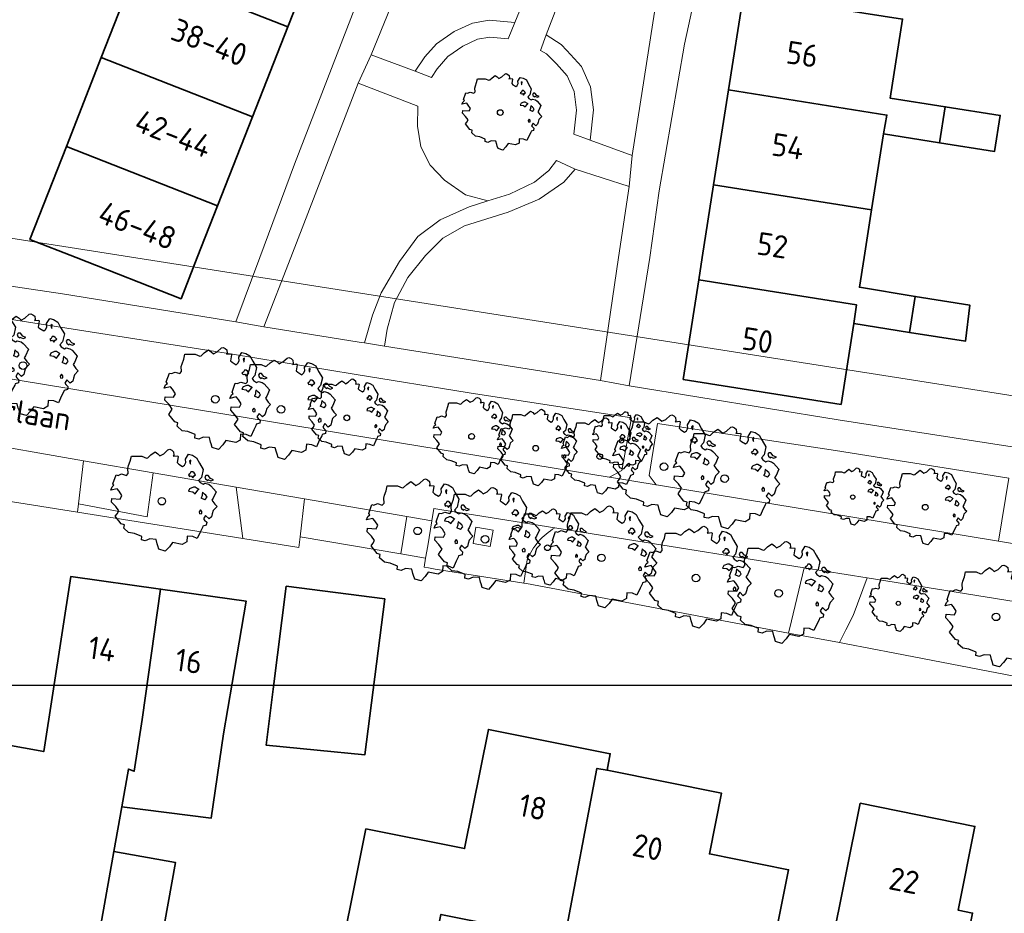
# Model space of a CAD drawing. Header units: metres. Extents: x 152391 to 157968, y 462336 to 467280.
# Tile 379 of 656: x 154089 to 154148, y 465961 to 466014. Entities that reach past the tile are written whole.
import ezdxf
from ezdxf.enums import TextEntityAlignment as Align

# ---------------------------------------------------------------- set-up
doc = ezdxf.new("R2010")
doc.units = ezdxf.units.M
doc.header["$LTSCALE"] = 0.75
doc.layers.get('0').update_dxf_attribs({"lineweight": 25})
doc.layers.get('defpoints').update_dxf_attribs({"lineweight": 25})
for name, color, linetype, lineweight in [('B-GV-GR-BOOM-S', 252, 'Continuous', 25), ('B-WE-GR-BEPLANTING_CULTUUR_BODEMBEDEKKER-GV', 251, 'Continuous', 18), ('B-WE-GR-BEPLANTING_CULTUUR_HEESTERS-GV', 251, 'Continuous', 18), ('B-WE-GR-BEPLANTING_CULTUUR_ROOS-GV', 251, 'Continuous', 18), ('B-WE-GR-GROENVOORZIENING-GV', 251, 'Continuous', 18), ('B-WE-GR-HAAG-GV', 251, 'Continuous', 13), ('B-WE-KW-KUNSTWERK_DUIKER-G', 5, 'Continuous', 18), ('B-WE-OG-BEBOUWING-GV', 6, 'Continuous', 35), ('B-WE-OG-BEBOUWING-T18', 1, 'Continuous', 18), ('B-WE-OG-TERREIN_CULTUURSCHEIDING-GV', 251, 'Continuous', 18), ('B-WE-OG-TOPOGRAFIE-T18', 1, 'Continuous', 18), ('B-WE-VH-VERHARDING_BETONSTRAATSTEEN-GV', 251, 'Continuous', 18), ('B-WE-VH-VERHARDING_TEGEL-GV', 251, 'Continuous', 18)]:
    doc.layers.add(name, color=color, linetype=linetype, lineweight=lineweight)
doc.styles.add('NLCS-ISO-M750-T18', font='NLCS-ISO.ttf', dxfattribs={"height": 1.35})

# ---------------------------------------------------------------- blocks, each defined once
blk = doc.blocks.new('SGR-BOOM_21_30')
at = {"linetype": 'Continuous'}
for p, q in [((-1.133, 1.088), (-1.109, 1.187)), ((-1.109, 1.187), (-1.051, 1.335)), ((-1.051, 1.335), (-1.016, 1.499)), ((-1.016, 1.499), (-0.668, 1.499)), ((-0.668, 1.499), (-0.516, 1.433)), ((-0.516, 1.433), (-0.47, 1.45)), ((-0.47, 1.45), (-0.365, 1.548)), ((-0.365, 1.548), (-0.226, 1.647)), ((-0.226, 1.647), (-0.133, 1.581)), ((-0.133, 1.581), (-0.063, 1.515)), ((-0.063, 1.515), (0.065, 1.581)), ((0.065, 1.581), (0.205, 1.712)), ((0.205, 1.712), (0.263, 1.729)), ((0.263, 1.729), (0.333, 1.696)), ((0.333, 1.696), (0.391, 1.647)), ((0.402, 1.532), (0.379, 1.499)), ((0.379, 1.499), (0.53, 1.515)), ((0.391, 1.647), (0.402, 1.532)), ((0.542, 1.483), (0.507, 1.285)), ((0.507, 1.285), (0.565, 1.236)), ((0.53, 1.515), (0.542, 1.483)), ((0.565, 1.236), (0.693, 1.154)), ((0.693, 1.154), (0.751, 1.203)), ((0.751, 1.203), (0.798, 1.285)), ((0.786, 1.4), (0.891, 1.565)), ((0.798, 1.285), (0.786, 1.4)), ((0.891, 1.565), (1.019, 1.532)), ((0.972, 1.368), (0.926, 1.335)), ((0.926, 1.335), (0.949, 1.253)), ((0.949, 1.253), (0.961, 1.236)), ((0.961, 1.269), (0.972, 1.368)), ((1.019, 1.532), (1.158, 1.45)), ((1.158, 1.45), (1.251, 1.269)), ((1.251, 1.269), (1.379, 1.055)), ((-1.633, 0.579), (-1.528, 0.875)), ((-1.528, 0.875), (-1.458, 0.858)), ((-1.458, 0.858), (-1.342, 0.908)), ((-1.342, 0.908), (-1.179, 0.858)), ((-1.179, 0.858), (-1.121, 0.924)), ((-1.121, 0.924), (-1.133, 1.088)), ((0.937, 0.908), (0.891, 0.875)), ((0.891, 0.875), (0.926, 0.825)), ((0.926, 0.825), (0.984, 0.842)), ((0.972, 0.973), (0.937, 0.908)), ((1.03, 0.973), (0.972, 0.973)), ((0.984, 0.842), (1.03, 0.776)), ((1.077, 0.94), (1.03, 0.973)), ((1.03, 0.776), (1.077, 0.842)), ((1.124, 0.875), (1.077, 0.94)), ((1.077, 0.842), (1.124, 0.875)), ((1.321, 0.793), (1.228, 0.694)), ((1.228, 0.694), (1.275, 0.628)), ((1.275, 0.628), (1.379, 0.563)), ((1.379, 1.055), (1.321, 0.793)), ((1.379, 0.563), (1.438, 0.595)), ((1.472, 0.858), (1.438, 0.809)), ((1.438, 0.809), (1.461, 0.743)), ((1.438, 0.595), (1.565, 0.563)), ((1.461, 0.743), (1.531, 0.694)), ((1.542, 0.858), (1.472, 0.858)), ((1.531, 0.727), (1.635, 0.678)), ((1.531, 0.694), (1.542, 0.727)), ((1.624, 0.76), (1.542, 0.858)), ((1.728, 0.71), (1.624, 0.76)), ((1.635, 0.678), (1.728, 0.71)), ((-1.703, 0.365), (-1.656, 0.48)), ((-1.493, 0.415), (-1.703, 0.365)), ((-1.679, -0.029), (-1.668, 0.086)), ((-1.668, 0.086), (-1.389, 0.07)), ((-1.656, 0.48), (-1.598, 0.53)), ((-1.598, 0.53), (-1.633, 0.579)), ((-1.423, 0.333), (-1.493, 0.415)), ((-1.33, 0.185), (-1.423, 0.333)), ((-1.389, 0.07), (-1.33, 0.185)), ((0.926, 0.415), (0.891, 0.333)), ((0.891, 0.333), (1.03, 0.316)), ((1.054, 0.464), (0.926, 0.415)), ((1.03, 0.316), (1.112, 0.251)), ((1.112, 0.464), (1.054, 0.464)), ((1.217, 0.398), (1.112, 0.464)), ((1.112, 0.251), (1.205, 0.365)), ((1.205, 0.365), (1.24, 0.415)), ((1.344, 0.185), (1.31, 0.103)), ((1.434, 0.049), (1.31, 0.103)), ((1.356, 0.3), (1.344, 0.234)), ((1.344, 0.234), (1.344, 0.185)), ((1.426, 0.234), (1.356, 0.3)), ((1.472, 0.201), (1.426, 0.234)), ((1.434, 0.049), (1.507, 0.136)), ((1.507, 0.136), (1.472, 0.201)), ((1.565, 0.563), (1.635, 0.513)), ((1.635, 0.513), (1.81, 0.316)), ((1.717, 0.103), (1.67, 0.037)), ((1.67, 0.037), (1.763, -0.094)), ((1.81, 0.316), (1.717, 0.103)), ((-1.54, -0.177), (-1.679, -0.029)), ((-1.551, -0.505), (-1.493, -0.423)), ((-1.354, -0.752), (-1.551, -0.505)), ((-1.435, -0.324), (-1.54, -0.177)), ((-1.493, -0.423), (-1.435, -0.324)), ((1.286, -0.292), (1.24, -0.357)), ((1.24, -0.357), (1.251, -0.423)), ((1.263, -0.423), (1.333, -0.407)), ((1.333, -0.341), (1.286, -0.292)), ((1.333, -0.407), (1.333, -0.341)), ((1.461, -0.472), (1.391, -0.587)), ((1.577, -0.587), (1.461, -0.472)), ((1.658, -0.522), (1.577, -0.587)), ((1.682, -0.423), (1.658, -0.522)), ((1.717, -0.308), (1.682, -0.423)), ((1.845, -0.177), (1.717, -0.308)), ((1.763, -0.094), (1.845, -0.177)), ((-1.249, -0.784), (-1.354, -0.752)), ((-1.272, -0.899), (-1.249, -0.784)), ((-1.109, -1.047), (-1.272, -0.899)), ((-0.912, -1.08), (-1.109, -1.047)), ((-0.668, -1.179), (-0.912, -1.08)), ((0.844, -1.162), (0.833, -1.359)), ((1.03, -1.179), (0.844, -1.162)), ((1.286, -1.014), (1.182, -1.244)), ((1.356, -0.883), (1.286, -1.014)), ((1.368, -0.834), (1.356, -0.883)), ((1.484, -0.801), (1.368, -0.834)), ((1.391, -0.587), (1.426, -0.637)), ((1.426, -0.637), (1.496, -0.702)), ((1.496, -0.702), (1.484, -0.801)), ((-0.679, -1.294), (-0.668, -1.179)), ((-0.551, -1.326), (-0.679, -1.294)), ((-0.4, -1.261), (-0.551, -1.326)), ((-0.191, -1.277), (-0.4, -1.261)), ((-0.156, -1.425), (-0.191, -1.277)), ((-0.133, -1.491), (-0.156, -1.425)), ((-0.098, -1.606), (-0.133, -1.491)), ((0.112, -1.671), (-0.098, -1.606)), ((0.251, -1.524), (0.112, -1.671)), ((0.356, -1.376), (0.251, -1.524)), ((0.682, -1.441), (0.356, -1.376)), ((0.833, -1.359), (0.682, -1.441)), ((1.182, -1.244), (1.03, -1.179))]:
    blk.add_line(p, q, dxfattribs=at)
blk.add_circle((0, 0), 0.126, dxfattribs=at)
blk = doc.blocks.new('SGR-BOOM_31_50')
at = {"linetype": 'Continuous'}
for p, q in [((-1.479, 1.582), (-1.402, 1.78)), ((-1.402, 1.78), (-1.355, 1.999)), ((-1.355, 1.999), (-0.89, 1.999)), ((-0.89, 1.999), (-0.688, 1.911)), ((-0.688, 1.911), (-0.626, 1.933)), ((-0.626, 1.933), (-0.487, 2.064)), ((-0.487, 2.064), (-0.301, 2.196)), ((-0.301, 2.196), (-0.177, 2.108)), ((-0.177, 2.108), (-0.084, 2.02)), ((-0.084, 2.02), (0.087, 2.108)), ((0.087, 2.108), (0.273, 2.283)), ((0.273, 2.283), (0.351, 2.305)), ((0.351, 2.305), (0.444, 2.261)), ((0.444, 2.261), (0.521, 2.196)), ((0.537, 2.042), (0.506, 1.999)), ((0.506, 1.999), (0.707, 2.02)), ((0.521, 2.196), (0.537, 2.042)), ((0.723, 1.977), (0.676, 1.714)), ((0.707, 2.02), (0.723, 1.977)), ((1.048, 1.867), (1.188, 2.086)), ((1.064, 1.714), (1.048, 1.867)), ((1.188, 2.086), (1.358, 2.042)), ((1.296, 1.823), (1.234, 1.78)), ((1.234, 1.78), (1.265, 1.67)), ((1.281, 1.692), (1.296, 1.823)), ((1.358, 2.042), (1.545, 1.933)), ((1.545, 1.933), (1.669, 1.692)), ((-1.944, 1.144), (-1.789, 1.21)), ((-1.789, 1.21), (-1.572, 1.144)), ((-1.572, 1.144), (-1.495, 1.232)), ((-1.51, 1.451), (-1.479, 1.582)), ((-1.495, 1.232), (-1.51, 1.451)), ((0.676, 1.714), (0.754, 1.648)), ((0.754, 1.648), (0.924, 1.539)), ((0.924, 1.539), (1.002, 1.604)), ((1.002, 1.604), (1.064, 1.714)), ((1.25, 1.21), (1.188, 1.166)), ((1.296, 1.298), (1.25, 1.21)), ((1.265, 1.67), (1.281, 1.648)), ((1.374, 1.298), (1.296, 1.298)), ((1.436, 1.254), (1.374, 1.298)), ((1.498, 1.166), (1.436, 1.254)), ((1.669, 1.692), (1.839, 1.407)), ((1.839, 1.407), (1.762, 1.057)), ((-2.27, 0.487), (-2.208, 0.641)), ((-2.208, 0.641), (-2.131, 0.706)), ((-2.177, 0.772), (-2.038, 1.166)), ((-2.131, 0.706), (-2.177, 0.772)), ((-2.038, 1.166), (-1.944, 1.144)), ((1.188, 1.166), (1.234, 1.101)), ((1.234, 1.101), (1.312, 1.122)), ((1.405, 0.619), (1.234, 0.553)), ((1.312, 1.122), (1.374, 1.035)), ((1.374, 1.035), (1.436, 1.122)), ((1.483, 0.619), (1.405, 0.619)), ((1.436, 1.122), (1.498, 1.166)), ((1.622, 0.531), (1.483, 0.619)), ((1.762, 1.057), (1.638, 0.925)), ((1.638, 0.925), (1.7, 0.838)), ((1.7, 0.838), (1.839, 0.75)), ((1.839, 0.75), (1.917, 0.794)), ((1.963, 1.144), (1.917, 1.079)), ((1.917, 1.079), (1.948, 0.991)), ((1.917, 0.794), (2.087, 0.75)), ((1.948, 0.991), (2.041, 0.925)), ((2.056, 1.144), (1.963, 1.144)), ((2.041, 0.969), (2.18, 0.903)), ((2.041, 0.925), (2.056, 0.969)), ((2.165, 1.013), (2.056, 1.144)), ((2.087, 0.75), (2.18, 0.684)), ((2.304, 0.947), (2.165, 1.013)), ((2.18, 0.903), (2.304, 0.947)), ((2.18, 0.684), (2.413, 0.422)), ((-1.991, 0.553), (-2.27, 0.487)), ((-2.239, -0.038), (-2.224, 0.115)), ((-2.224, 0.115), (-1.851, 0.093)), ((-1.898, 0.444), (-1.991, 0.553)), ((-1.774, 0.246), (-1.898, 0.444)), ((-1.851, 0.093), (-1.774, 0.246)), ((1.234, 0.553), (1.188, 0.444)), ((1.188, 0.444), (1.374, 0.422)), ((1.374, 0.422), (1.483, 0.334)), ((1.483, 0.334), (1.607, 0.487)), ((1.607, 0.487), (1.653, 0.553)), ((1.793, 0.246), (1.746, 0.137)), ((1.911, 0.065), (1.746, 0.137)), ((1.808, 0.4), (1.793, 0.312)), ((1.793, 0.312), (1.793, 0.246)), ((1.901, 0.312), (1.808, 0.4)), ((1.963, 0.268), (1.901, 0.312)), ((1.911, 0.065), (2.01, 0.181)), ((2.01, 0.181), (1.963, 0.268)), ((2.289, 0.137), (2.227, 0.049)), ((2.227, 0.049), (2.351, -0.126)), ((2.413, 0.422), (2.289, 0.137)), ((-2.053, -0.235), (-2.239, -0.038)), ((-2.069, -0.673), (-1.991, -0.564)), ((-1.913, -0.433), (-2.053, -0.235)), ((-1.991, -0.564), (-1.913, -0.433)), ((1.715, -0.389), (1.653, -0.476)), ((1.653, -0.476), (1.669, -0.564)), ((1.684, -0.564), (1.777, -0.542)), ((1.777, -0.454), (1.715, -0.389)), ((1.777, -0.542), (1.777, -0.454)), ((2.242, -0.564), (2.211, -0.695)), ((2.289, -0.411), (2.242, -0.564)), ((2.459, -0.235), (2.289, -0.411)), ((2.351, -0.126), (2.459, -0.235)), ((-1.805, -1.002), (-2.069, -0.673)), ((-1.665, -1.046), (-1.805, -1.002)), ((-1.696, -1.199), (-1.665, -1.046)), ((1.824, -1.112), (1.808, -1.177)), ((1.979, -1.068), (1.824, -1.112)), ((1.948, -0.63), (1.855, -0.783)), ((1.855, -0.783), (1.901, -0.849)), ((1.901, -0.849), (1.994, -0.936)), ((2.103, -0.783), (1.948, -0.63)), ((1.994, -0.936), (1.979, -1.068)), ((2.211, -0.695), (2.103, -0.783)), ((-1.479, -1.396), (-1.696, -1.199)), ((-1.216, -1.44), (-1.479, -1.396)), ((-0.89, -1.571), (-1.216, -1.44)), ((-0.906, -1.725), (-0.89, -1.571)), ((-0.735, -1.769), (-0.906, -1.725)), ((-0.533, -1.681), (-0.735, -1.769)), ((-0.254, -1.703), (-0.533, -1.681)), ((-0.208, -1.9), (-0.254, -1.703)), ((1.126, -1.55), (1.11, -1.812)), ((1.374, -1.571), (1.126, -1.55)), ((1.576, -1.659), (1.374, -1.571)), ((1.715, -1.352), (1.576, -1.659)), ((1.808, -1.177), (1.715, -1.352)), ((-0.177, -1.988), (-0.208, -1.9)), ((-0.13, -2.141), (-0.177, -1.988)), ((0.149, -2.229), (-0.13, -2.141)), ((0.335, -2.031), (0.149, -2.229)), ((0.475, -1.834), (0.335, -2.031)), ((0.909, -1.922), (0.475, -1.834)), ((1.11, -1.812), (0.909, -1.922))]:
    blk.add_line(p, q, dxfattribs=at)
blk.add_circle((0, 0), 0.169, dxfattribs=at)
blk = doc.blocks.new('SGR-BOOM_50_100')
at = {"linetype": 'Continuous'}
for p, q in [((-0.649, 2.752), (-0.401, 2.928)), ((-0.401, 2.928), (-0.236, 2.811)), ((0.116, 2.811), (0.364, 3.044)), ((0.364, 3.044), (0.467, 3.074)), ((0.467, 3.074), (0.591, 3.015)), ((0.591, 3.015), (0.695, 2.928)), ((0.695, 2.928), (0.715, 2.723)), ((-1.972, 2.11), (-1.869, 2.373)), ((-1.869, 2.373), (-1.807, 2.665)), ((-1.807, 2.665), (-1.187, 2.665)), ((-1.187, 2.665), (-0.918, 2.548)), ((-0.918, 2.548), (-0.835, 2.577)), ((-0.835, 2.577), (-0.649, 2.752)), ((-0.236, 2.811), (-0.112, 2.694)), ((-0.112, 2.694), (0.116, 2.811)), ((0.715, 2.723), (0.674, 2.665)), ((0.674, 2.665), (0.943, 2.694)), ((0.964, 2.636), (0.902, 2.285)), ((0.943, 2.694), (0.964, 2.636)), ((1.398, 2.49), (1.584, 2.782)), ((1.418, 2.285), (1.398, 2.49)), ((1.584, 2.782), (1.811, 2.723)), ((1.729, 2.431), (1.646, 2.373)), ((1.646, 2.373), (1.687, 2.227)), ((1.708, 2.256), (1.729, 2.431)), ((1.811, 2.723), (2.059, 2.577)), ((2.059, 2.577), (2.225, 2.256)), ((-2.014, 1.935), (-1.972, 2.11)), ((-1.993, 1.643), (-2.014, 1.935)), ((0.902, 2.285), (1.005, 2.198)), ((1.005, 2.198), (1.232, 2.052)), ((1.232, 2.052), (1.336, 2.139)), ((1.336, 2.139), (1.418, 2.285)), ((1.687, 2.227), (1.708, 2.198)), ((2.225, 2.256), (2.452, 1.876)), ((2.452, 1.876), (2.349, 1.409)), ((-2.903, 1.029), (-2.717, 1.555)), ((-2.717, 1.555), (-2.593, 1.526)), ((-2.593, 1.526), (-2.386, 1.613)), ((-2.386, 1.613), (-2.096, 1.526)), ((-2.096, 1.526), (-1.993, 1.643)), ((1.667, 1.613), (1.584, 1.555)), ((1.584, 1.555), (1.646, 1.467)), ((1.646, 1.467), (1.749, 1.497)), ((1.729, 1.73), (1.667, 1.613)), ((1.832, 1.73), (1.729, 1.73)), ((1.749, 1.497), (1.832, 1.38)), ((1.915, 1.672), (1.832, 1.73)), ((1.832, 1.38), (1.915, 1.497)), ((1.997, 1.555), (1.915, 1.672)), ((1.915, 1.497), (1.997, 1.555)), ((2.349, 1.409), (2.183, 1.234)), ((2.183, 1.234), (2.266, 1.117)), ((2.618, 1.526), (2.556, 1.438)), ((2.556, 1.438), (2.597, 1.321)), ((2.597, 1.321), (2.721, 1.234)), ((2.742, 1.526), (2.618, 1.526)), ((2.721, 1.292), (2.907, 1.205)), ((2.721, 1.234), (2.742, 1.292)), ((2.886, 1.351), (2.742, 1.526)), ((3.072, 1.263), (2.886, 1.351)), ((2.907, 1.205), (3.072, 1.263)), ((-3.027, 0.65), (-2.944, 0.854)), ((-2.655, 0.737), (-3.027, 0.65)), ((-2.944, 0.854), (-2.841, 0.942)), ((-2.841, 0.942), (-2.903, 1.029)), ((-2.531, 0.591), (-2.655, 0.737)), ((-2.365, 0.329), (-2.531, 0.591)), ((1.646, 0.737), (1.584, 0.591)), ((1.584, 0.591), (1.832, 0.562)), ((1.873, 0.825), (1.646, 0.737)), ((1.977, 0.825), (1.873, 0.825)), ((2.163, 0.708), (1.977, 0.825)), ((1.977, 0.445), (2.142, 0.65)), ((2.142, 0.65), (2.204, 0.737)), ((2.266, 1.117), (2.452, 1)), ((2.452, 1), (2.556, 1.059)), ((2.556, 1.059), (2.783, 1)), ((2.783, 1), (2.907, 0.913)), ((2.907, 0.913), (3.217, 0.562)), ((-2.985, -0.051), (-2.965, 0.153)), ((-2.965, 0.153), (-2.469, 0.124)), ((-2.469, 0.124), (-2.365, 0.329)), ((1.832, 0.562), (1.977, 0.445)), ((2.39, 0.329), (2.328, 0.183)), ((2.549, 0.087), (2.328, 0.183)), ((2.411, 0.533), (2.39, 0.416)), ((2.39, 0.416), (2.39, 0.329)), ((2.535, 0.416), (2.411, 0.533)), ((2.618, 0.358), (2.535, 0.416)), ((2.549, 0.087), (2.68, 0.241)), ((2.68, 0.241), (2.618, 0.358)), ((3.052, 0.183), (2.969, 0.066)), ((2.969, 0.066), (3.135, -0.168)), ((3.217, 0.562), (3.052, 0.183)), ((-2.737, -0.314), (-2.985, -0.051)), ((-2.551, -0.577), (-2.737, -0.314)), ((-2.655, -0.752), (-2.551, -0.577)), ((2.287, -0.518), (2.204, -0.635)), ((2.37, -0.606), (2.287, -0.518)), ((3.052, -0.548), (2.99, -0.752)), ((3.279, -0.314), (3.052, -0.548)), ((3.135, -0.168), (3.279, -0.314)), ((-2.758, -0.898), (-2.655, -0.752)), ((-2.407, -1.336), (-2.758, -0.898)), ((2.204, -0.635), (2.225, -0.752)), ((2.245, -0.752), (2.37, -0.723)), ((2.37, -0.723), (2.37, -0.606)), ((2.597, -0.84), (2.473, -1.044)), ((2.473, -1.044), (2.535, -1.132)), ((2.535, -1.132), (2.659, -1.248)), ((2.804, -1.044), (2.597, -0.84)), ((2.948, -0.927), (2.804, -1.044)), ((2.99, -0.752), (2.948, -0.927)), ((-2.22, -1.394), (-2.407, -1.336)), ((-2.262, -1.599), (-2.22, -1.394)), ((-1.972, -1.862), (-2.262, -1.599)), ((2.411, -1.57), (2.287, -1.803)), ((2.432, -1.482), (2.411, -1.57)), ((2.638, -1.424), (2.432, -1.482)), ((2.659, -1.248), (2.638, -1.424)), ((-1.621, -1.92), (-1.972, -1.862)), ((-1.187, -2.095), (-1.621, -1.92)), ((-1.207, -2.3), (-1.187, -2.095)), ((-0.98, -2.358), (-1.207, -2.3)), ((-0.711, -2.241), (-0.98, -2.358)), ((-0.339, -2.271), (-0.711, -2.241)), ((-0.277, -2.533), (-0.339, -2.271)), ((1.501, -2.066), (1.48, -2.417)), ((1.832, -2.095), (1.501, -2.066)), ((2.101, -2.212), (1.832, -2.095)), ((2.287, -1.803), (2.101, -2.212)), ((-0.236, -2.65), (-0.277, -2.533)), ((-0.174, -2.855), (-0.236, -2.65)), ((0.199, -2.971), (-0.174, -2.855)), ((0.447, -2.709), (0.199, -2.971)), ((0.633, -2.446), (0.447, -2.709)), ((1.212, -2.563), (0.633, -2.446)), ((1.48, -2.417), (1.212, -2.563))]:
    blk.add_line(p, q, dxfattribs=at)
blk.add_circle((0, 0), 0.225, dxfattribs=at)

msp = doc.modelspace()

# ---------------------------------------------------------------- linework, layer by layer
at = {"layer": 'B-WE-GR-BEPLANTING_CULTUUR_BODEMBEDEKKER-GV'}
msp.add_lwpolyline([(154109.27, 466010.34), (154105.275, 466000), (154103.687, 465995.89), (154109.331, 465994.992), (154109.653, 465994.941), (154110.123, 465996.585), (154110.644, 465997.92), (154111.718, 465999.775), (154112.808, 466001.257), (154114.143, 466002.233), (154115.852, 466003.015), (154116.965, 466003.363), (154115.637, 466003.713), (154114.397, 466004.586), (154113.541, 466005.473), (154112.993, 466006.558), (154112.796, 466007.795), (154112.807, 466008.98)], close=True, dxfattribs=at)
at = {"layer": 'B-WE-GR-BEPLANTING_CULTUUR_HEESTERS-GV'}
msp.add_lwpolyline([(154125.337, 466004.22), (154122.135, 466005.252), (154121.467, 466004.463), (154120.002, 466003.47), (154118.163, 466002.689), (154115.575, 466001.891), (154114.289, 466001.143), (154113.264, 466000.117), (154112.222, 465998.815), (154111.425, 465997.334), (154111.002, 465995.755), (154110.841, 465994.752), (154123.634, 465992.716), (154124.712, 466000)], close=True, dxfattribs=at)
at = {"layer": 'B-WE-GR-BEPLANTING_CULTUUR_ROOS-GV'}
for points in [[(154112.659, 466011.047), (154113.227, 466011.902), (154113.926, 466012.666), (154114.97, 466013.411), (154116.044, 466013.906), (154117.037, 466014.071), (154118.569, 466013.936), (154120.455, 466018.57), (154113.83, 466021.326), (154110.053, 466012.031)], [(154122.211, 466017.885), (154120.429, 466013.198), (154121.307, 466012.633), (154121.648, 466012.286), (154122.514, 466011.334), (154123.048, 466010.129), (154123.226, 466008.755), (154123.029, 466006.971), (154125.526, 466006.051), (154127.089, 466016.088)]]:
    msp.add_lwpolyline(points, close=True, dxfattribs=at)
at = {"layer": 'B-WE-GR-GROENVOORZIENING-GV'}
for points in [[(154118.569, 466013.936), (154117.037, 466014.071), (154116.044, 466013.906), (154114.97, 466013.411), (154113.926, 466012.666), (154113.227, 466011.902), (154112.659, 466011.047), (154113.619, 466010.685), (154113.955, 466011.191), (154114.599, 466011.918), (154115.474, 466012.542), (154116.341, 466012.942), (154117.076, 466013.064), (154118.175, 466012.967)], [(154123.029, 466006.971), (154123.226, 466008.755), (154123.048, 466010.129), (154122.514, 466011.334), (154121.648, 466012.286), (154121.307, 466012.633), (154120.429, 466013.198), (154120.076, 466012.27), (154120.447, 466012.076), (154121.031, 466011.478), (154121.665, 466010.781), (154122.075, 466009.856), (154122.219, 466008.746), (154122.062, 466007.327)], [(154110.841, 465994.752), (154111.002, 465995.755), (154111.425, 465997.334), (154112.222, 465998.815), (154113.264, 466000.117), (154114.289, 466001.143), (154115.575, 466001.891), (154118.163, 466002.689), (154120.002, 466003.47), (154121.467, 466004.463), (154122.135, 466005.252), (154121.028, 466005.765), (154120.572, 466005.163), (154119.726, 466004.463), (154118.244, 466003.763), (154116.965, 466003.363), (154115.852, 466003.015), (154114.143, 466002.233), (154112.808, 466001.257), (154111.718, 465999.775), (154110.644, 465997.92), (154110.123, 465996.585), (154109.653, 465994.941)], [(154113.643, 465984.399), (154112.163, 465984.647), (154111.915, 465983.167), (154111.794, 465982.444), (154113.272, 465982.189), (154113.395, 465982.92)], [(154116.084, 465983.054), (154117.104, 465982.871), (154117.277, 465983.832), (154116.256, 465984.015)]]:
    msp.add_lwpolyline(points, close=True, dxfattribs=at)
at = {"layer": 'B-WE-GR-HAAG-GV'}
for points in [[(154112.659, 466011.047), (154113.619, 466010.685), (154113.955, 466011.191), (154114.599, 466011.918), (154115.474, 466012.542), (154116.341, 466012.942), (154117.076, 466013.064), (154118.175, 466012.967), (154118.569, 466013.936), (154117.037, 466014.071), (154116.044, 466013.906), (154114.97, 466013.411), (154113.926, 466012.666), (154113.227, 466011.902)], [(154120.429, 466013.198), (154120.076, 466012.27), (154120.447, 466012.076), (154121.031, 466011.478), (154121.665, 466010.781), (154122.075, 466009.856), (154122.219, 466008.746), (154122.062, 466007.327), (154123.029, 466006.971), (154123.226, 466008.755), (154123.048, 466010.129), (154122.514, 466011.334), (154121.648, 466012.286), (154121.307, 466012.633)], [(154116.965, 466003.363), (154115.852, 466003.015), (154114.143, 466002.233), (154112.808, 466001.257), (154111.718, 465999.775), (154110.644, 465997.92), (154110.123, 465996.585), (154109.653, 465994.941), (154110.841, 465994.752), (154111.002, 465995.755), (154111.425, 465997.334), (154112.222, 465998.815), (154113.264, 466000.117), (154114.289, 466001.143), (154115.575, 466001.891), (154118.163, 466002.689), (154120.002, 466003.47), (154121.467, 466004.463), (154122.135, 466005.252), (154121.028, 466005.765), (154120.572, 466005.163), (154119.726, 466004.463), (154118.244, 466003.763)]]:
    msp.add_lwpolyline(points, close=True, dxfattribs=at)
at = {"layer": 'B-WE-KW-KUNSTWERK_DUIKER-G'}
msp.add_lwpolyline([(153886.654, 465927.891), (153918.851, 465929.352), (153973.017, 465950.031), (154019.306, 466012.067), (154213.323, 465981.541), (154226.944, 465952.872), (154226.68, 465951.377)], dxfattribs=at)
at = {"layer": 'B-WE-OG-BEBOUWING-GV'}
for points in [[(154105.107, 466013.684), (154107.23, 466019.092), (154098.26, 466022.613), (154096.137, 466017.205)], [(154103.01, 466008.344), (154105.107, 466013.684), (154096.137, 466017.205), (154094.041, 466011.864)], [(154143.749, 466006.807), (154144.082, 466008.94), (154140.821, 466009.45), (154141.553, 466014.137), (154132.114, 466015.612), (154131.23, 466009.951), (154140.629, 466008.45), (154140.413, 466007.329)], [(154094.041, 466011.864), (154091.971, 466006.592), (154100.941, 466003.073), (154103.01, 466008.344)], [(154140.413, 466007.329), (154140.629, 466008.45), (154131.23, 466009.951), (154130.35, 466004.32), (154139.709, 466002.825)], [(154144.082, 466008.94), (154143.749, 466006.807), (154147.008, 466006.298), (154147.342, 466008.431)], [(154091.971, 466006.592), (154089.807, 466001.081), (154092.561, 466000), (154098.777, 465997.56), (154099.735, 466000), (154100.941, 466003.073)], [(154130.35, 466004.32), (154129.675, 466000), (154129.47, 465998.688), (154138.83, 465997.193), (154138.658, 465996.095), (154141.969, 465995.568), (154142.309, 465997.702), (154138.993, 465998.238), (154139.268, 466000), (154139.709, 466002.825)], [(154138.658, 465996.095), (154138.83, 465997.193), (154129.47, 465998.688), (154128.546, 465992.774), (154137.909, 465991.299)], [(154142.309, 465997.702), (154141.969, 465995.568), (154145.28, 465995.04), (154145.55, 465997.178)], [(154094.785, 465964.787), (154095.256, 465967.442), (154095.652, 465969.673), (154095.999, 465969.546), (154096.466, 465972.611), (154097.559, 465980.351), (154092.238, 465981.099), (154090.634, 465970.714), (154085.785, 465971.593), (154084.943, 465966.942), (154082.805, 465955.134), (154092.748, 465953.304)], [(154097.559, 465980.351), (154096.466, 465972.611), (154095.999, 465969.546), (154095.652, 465969.673), (154095.256, 465967.442), (154100.563, 465966.771), (154101.293, 465971.764), (154101.804, 465974.773), (154102.63, 465979.639)], [(154104.999, 465980.52), (154104.237, 465974.414), (154103.821, 465971.086), (154106.843, 465970.793), (154109.665, 465970.52), (154110.853, 465979.767)], [(154121.228, 465959.649), (154121.513, 465959.595), (154123.434, 465969.72), (154124.028, 465969.607), (154124.224, 465970.583), (154117.001, 465972.03), (154115.585, 465964.96), (154109.735, 465966.132), (154107.721, 465956.079), (154112.973, 465955.026), (154114.182, 465961.061)], [(154124.028, 465969.607), (154123.434, 465969.72), (154121.513, 465959.595), (154121.228, 465959.649), (154121.038, 465958.701), (154127.808, 465957.344), (154127.541, 465956.007), (154133.034, 465954.907), (154134.797, 465963.711), (154130.103, 465964.651), (154130.823, 465968.246)], [(154150.83, 465947.047), (154152.748, 465956.509), (154148.792, 465957.311), (154148.405, 465955.399), (154144.698, 465956.15), (154145.709, 465961.142), (154144.844, 465961.317), (154145.848, 465966.275), (154139.046, 465967.652), (154137.294, 465958.999), (154134.994, 465959.465), (154134.096, 465955.033), (154134.365, 465954.979), (154134.437, 465955.331), (154140.381, 465954.127), (154139.807, 465951.292), (154147.253, 465949.783), (154146.861, 465947.851)], [(154092.096, 465949.324), (154092.026, 465948.894), (154095.581, 465948.252), (154098.444, 465964.128), (154094.785, 465964.787), (154092.748, 465953.304)]]:
    msp.add_lwpolyline(points, close=True, dxfattribs=at)
at = {"layer": 'B-WE-OG-TERREIN_CULTUURSCHEIDING-GV'}
for points in [[(154108.467, 465989.56), (154124.156, 465986.983), (154124.184, 465986.978), (154124.91, 465987.386), (154125.481, 465990.499), (154115.855, 465991.986), (154109.029, 465993.095), (154101.818, 465994.266), (154087.943, 465996.442), (154080.188, 465997.511), (154079.881, 465995.163), (154080.428, 465994.167), (154080.435, 465994.166)], [(154147.245, 465983.189), (154147.857, 465986.915), (154137.567, 465988.572), (154127.026, 465990.155), (154126.525, 465987.082), (154126.937, 465986.526), (154126.961, 465986.522)], [(154096.766, 465984.639), (154092.69, 465985.394), (154092.634, 465984.912), (154102.437, 465983.353), (154102.041, 465986.396), (154097.112, 465987.247)], [(154151.3, 465975.762), (154151.393, 465977.125), (154150.615, 465979.224), (154139.464, 465981.01), (154138.619, 465978.777), (154138.195, 465977.936), (154137.809, 465977.171), (154138.21, 465977.095), (154141.097, 465976.55), (154151.046, 465974.633), (154151.294, 465975.672)]]:
    msp.add_lwpolyline(points, close=True, dxfattribs=at)
msp.add_lwpolyline([(154119.297, 465982.091), (154119.095, 465980.7), (154119.259, 465980.674), (154125.835, 465979.432), (154134.789, 465977.741), (154134.966, 465978.472), (154135.725, 465981.609), (154120.941, 465983.977)], dxfattribs=at)
msp.add_lwpolyline([(154120.941, 465983.977, 0.159799), (154119.297, 465982.091)], format="xyb", dxfattribs=at)
at = {"layer": 'B-WE-VH-VERHARDING_BETONSTRAATSTEEN-GV'}
for points in [[(154120.455, 466018.57), (154118.569, 466013.936), (154118.175, 466012.967), (154117.076, 466013.064), (154116.341, 466012.942), (154115.474, 466012.542), (154114.599, 466011.918), (154113.955, 466011.191), (154113.619, 466010.685), (154112.659, 466011.047), (154110.053, 466012.031), (154109.27, 466010.34), (154112.807, 466008.98), (154112.796, 466007.795), (154112.993, 466006.558), (154113.541, 466005.473), (154114.397, 466004.586), (154115.637, 466003.713), (154116.965, 466003.363), (154118.244, 466003.763), (154119.726, 466004.463), (154120.572, 466005.163), (154121.028, 466005.765), (154122.135, 466005.252), (154125.337, 466004.22), (154125.526, 466006.051), (154123.029, 466006.971), (154122.062, 466007.327), (154122.219, 466008.746), (154122.075, 466009.856), (154121.665, 466010.781), (154121.031, 466011.478), (154120.447, 466012.076), (154120.076, 466012.27), (154120.429, 466013.198), (154122.211, 466017.885)], [(154148.433, 465982.994), (154147.245, 465983.189), (154126.961, 465986.522), (154126.937, 465986.526), (154124.184, 465986.978), (154124.156, 465986.983), (154108.467, 465989.56), (154080.435, 465994.166)], [(154085.996, 465989.168), (154092.984, 465987.96), (154097.112, 465987.247), (154102.041, 465986.396), (154106.093, 465985.696), (154112.163, 465984.647), (154113.643, 465984.399), (154113.763, 465985.117), (154115.085, 465984.912), (154115.741, 465984.81), (154120.941, 465983.977), (154135.725, 465981.609), (154139.464, 465981.01), (154150.615, 465979.224)], [(154120.941, 465983.977), (154115.741, 465984.81), (154115.085, 465984.912), (154113.763, 465985.117), (154113.643, 465984.399)], [(154113.643, 465984.399), (154113.395, 465982.92), (154113.272, 465982.189), (154113.181, 465981.641), (154113.451, 465981.598), (154113.838, 465981.536), (154119.095, 465980.7), (154119.297, 465982.091)]]:
    msp.add_lwpolyline(points, dxfattribs=at)
for points in [[(154085.996, 465989.168), (154085.756, 465987.781), (154085.069, 465987.899), (154084.972, 465987.305), (154084.784, 465986.156), (154092.634, 465984.909), (154092.634, 465984.912), (154092.69, 465985.394), (154092.984, 465987.96)], [(154105.832, 465983.445), (154106.093, 465985.696), (154102.041, 465986.396), (154102.437, 465983.353), (154105.76, 465982.821)], [(154111.915, 465983.167), (154112.163, 465984.647), (154106.093, 465985.696), (154105.832, 465983.445), (154111.794, 465982.444)], [(154116.084, 465983.054), (154116.256, 465984.015), (154117.277, 465983.832), (154117.104, 465982.871)], [(154139.464, 465981.01), (154135.725, 465981.609), (154134.966, 465978.472), (154134.789, 465977.741), (154137.809, 465977.171), (154138.195, 465977.936), (154138.619, 465978.777)]]:
    msp.add_lwpolyline(points, close=True, dxfattribs=at)
msp.add_lwpolyline([(154119.297, 465982.091, -0.159799), (154120.941, 465983.977)], format="xyb", dxfattribs=at)
at = {"layer": 'B-WE-VH-VERHARDING_TEGEL-GV'}
for points in [[(154102.028, 465996.193), (154103.687, 465995.89), (154105.275, 466000), (154109.27, 466010.34), (154110.053, 466012.031), (154113.83, 466021.326), (154112.065, 466022.047), (154110.655, 466018.593), (154110.561, 466018.645), (154105.508, 466005.542), (154103.445, 466000)], [(154125.526, 466006.051), (154125.337, 466004.22), (154124.712, 466000), (154123.634, 465992.716), (154125.336, 465992.407), (154126.56, 466000), (154127.124, 466003.957), (154128.627, 466012.649), (154129.199, 466015.31), (154127.089, 466016.088)], [(154092.69, 465985.394), (154096.766, 465984.639), (154097.112, 465987.247), (154092.984, 465987.96)]]:
    msp.add_lwpolyline(points, close=True, dxfattribs=at)
for points in [[(154208.74, 465980.71), (154190.755, 465983.518), (154188.997, 465983.653), (154181.984, 465984.648), (154180.98, 465984.791), (154175.05, 465985.632), (154173.291, 465985.904), (154173.134, 465984.894), (154149.382, 465988.634), (154148.056, 465988.775), (154137.727, 465990.377), (154125.336, 465992.407), (154123.634, 465992.716), (154110.841, 465994.752), (154109.653, 465994.941), (154109.331, 465994.992), (154103.687, 465995.89), (154102.028, 465996.193), (154102.024, 465996.183), (154091.737, 465997.843), (154080.038, 465999.595)], [(154087.943, 465996.442), (154101.818, 465994.266), (154109.029, 465993.095), (154115.855, 465991.986), (154125.481, 465990.499), (154124.91, 465987.386), (154124.184, 465986.978), (154126.937, 465986.526), (154126.525, 465987.082), (154127.026, 465990.155), (154137.567, 465988.572), (154147.857, 465986.915), (154147.245, 465983.189), (154148.433, 465982.994), (154149.046, 465986.724), (154161.806, 465984.67), (154174.05, 465982.758), (154173.474, 465978.937), (154174.66, 465978.747), (154175.305, 465983.915), (154186.907, 465982.186), (154204.557, 465979.423)]]:
    msp.add_lwpolyline(points, dxfattribs=at)
at = {"layer": 'defpoints', "flags": 128}
msp.add_lwpolyline([(154354.229, 466622.679), (153766.229, 466622.679), (153766.229, 465969.429), (153876.913, 465969.429), (153876.913, 465974.642), (154204.229, 465974.642), (154204.229, 466273.185), (154210.341, 466273.185), (154210.341, 466287.791), (154354.229, 466287.791)], close=True, dxfattribs=at)

# ---------------------------------------------------------------- block references
at = {"layer": 'B-GV-GR-BOOM-S', "transparency": 33554559}
for name, p in [('SGR-BOOM_31_50', (154117.7, 466008.6)), ('SGR-BOOM_50_100', (154086.5, 465994)), ('SGR-BOOM_50_100', (154089.4, 465993.6)), ('SGR-BOOM_50_100', (154100.8, 465991.6)), ('SGR-BOOM_50_100', (154104.7, 465991)), ('SGR-BOOM_31_50', (154108.6, 465990.5)), ('SGR-BOOM_31_50', (154116, 465989.4)), ('SGR-BOOM_31_50', (154119.8, 465988.7)), ('SGR-BOOM_21_30', (154124.881, 465989.134)), ('SGR-BOOM_31_50', (154123.6, 465988.2)), ('SGR-BOOM_50_100', (154127.4, 465987.6)), ('SGR-BOOM_50_100', (154131, 465986.9)), ('SGR-BOOM_50_100', (154097.632, 465985.559)), ('SGR-BOOM_21_30', (154138.6, 465985.8)), ('SGR-BOOM_31_50', (154142.9, 465985.2)), ('SGR-BOOM_50_100', (154112.8, 465983.8)), ('SGR-BOOM_50_100', (154116.8, 465983.3)), ('SGR-BOOM_31_50', (154120.5, 465982.8)), ('SGR-BOOM_50_100', (154123.7, 465982.2)), ('SGR-BOOM_50_100', (154129.3, 465981)), ('SGR-BOOM_50_100', (154134.2, 465980.1)), ('SGR-BOOM_50_100', (154147.1, 465978.7)), ('SGR-BOOM_21_30', (154141.3, 465979.5))]:
    msp.add_blockref(name, p, dxfattribs=at)

# ---------------------------------------------------------------- texts
at = {"layer": 'B-WE-OG-BEBOUWING-T18', "style": 'NLCS-ISO-M750-T18'}
for s, rotation, p in [('38-40', 338.5, (154100.447, 466012.76)), ('56', 351.1, (154135.607, 466012.058)), ('42-44', 338.6, (154098.322, 466007.348)), ('54', 351.1, (154134.754, 466006.597)), ('46-48', 338.6, (154096.184, 466001.901)), ('52', 351.1, (154133.837, 466000.729)), ('50', 351.1, (154132.958, 465995.099)), ('14', 352, (154094.089, 465976.8)), ('16', 352, (154099.232, 465976.077)), ('18', 348.7, (154119.63, 465967.424)), ('20', 348.7, (154126.444, 465965.044)), ('22', 348.9, (154141.646, 465963.065))]:
    msp.add_text(s, height=1.35, rotation=rotation, dxfattribs=at).set_placement(p, align=Align.MIDDLE)
at = {"layer": 'B-WE-OG-TOPOGRAFIE-T18', "style": 'NLCS-ISO-M750-T18'}
msp.add_text('Schoonoorderlaan', height=1.35, rotation=351.1, dxfattribs=at).set_placement((154085.281, 465991.485), align=Align.MIDDLE)

doc.saveas('drawing.dxf')
